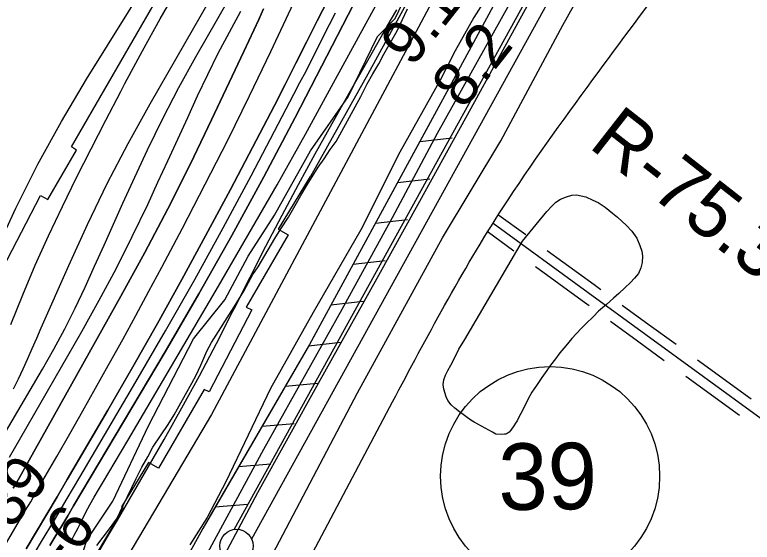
# Model space of a CAD drawing. Extents: x 3683613 to 3738215, y 469626 to 495384.
# Drawn here: x 3709359 to 3710470, y 490621 to 491414 of the extents above; entities that cross this region are included whole.
import ezdxf

# ---------------------------------------------------------------- set-up
doc = ezdxf.new("R2010")
doc.units = 0
for name, color, linetype in [('V-FLOD-BASE', 7, 'Continuous'), ('V-LEVE-TOET', 7, 'Continuous'), ('V-RIVR-EDGE', 7, 'Continuous'), ('V-RIVR-RANG', 7, 'Continuous'), ('V-RIVR-RANG-IDEN', 7, 'Continuous'), ('V-ROAD-CNTR', 7, 'Continuous'), ('V-ROAD-IDEN', 7, 'Continuous'), ('V-RRAP-FSHR', 7, 'Continuous'), ('V-RRAP-RVMT', 7, 'Continuous'), ('V-SITE-VEGE', 7, 'Continuous'), ('V-SURV-IDEN', 7, 'Continuous'), ('V-SURV-LINE', 7, 'Continuous'), ('V-TOPO-DPTH', 7, 'Continuous'), ('V-TOPO-MAJR', 7, 'Continuous'), ('V-TOPO-MINR', 7, 'Continuous'), ('V-TOPO-WATR', 7, 'Continuous')]:
    doc.layers.add(name, color=color, linetype=linetype)

msp = doc.modelspace()

# ---------------------------------------------------------------- linework, layer by layer
at = {"layer": 'V-FLOD-BASE'}
msp.add_lwpolyline([(3710488.1, 492108.1), (3710466, 492063.9), (3710432.7, 491993.5), (3710381.2, 491883.9), (3710347.5, 491820.8), (3710304.3, 491742), (3710247.4, 491639.7), (3710187.7, 491530.5), (3710125, 491417.8), (3710045.9, 491273.2), (3709968.3, 491133.6), (3709904.1, 491017.5), (3709815.8, 490859.8), (3709724.8, 490695.2), (3709641.1, 490538.7), (3709576.9, 490415.2), (3709505.8, 490284.1), (3709444.2, 490178.3), (3709374.7, 490053.7), (3709297, 489917.6), (3709246.6, 489833.7), (3709207.6, 489769.9), (3709137.9, 489659.5)], dxfattribs=at)
at = {"layer": 'V-LEVE-TOET'}
for points in [[(3709127.5, 489688.5), (3709226.8, 489846.5), (3709309.5, 489988.9), (3709400.5, 490146.5), (3709470.1, 490267.5), (3709541.7, 490402.8), (3709630.2, 490569.5), (3709734.3, 490760.9), (3709852.1, 490971.4), (3709928.1, 491109.4), (3709995.7, 491236.4), (3710116.3, 491452.4), (3710217.6, 491633.5), (3710299.1, 491777.1), (3710334.3, 491842.8), (3710368.7, 491907.2), (3710405.4, 491985.6), (3710451.7, 492087.8), (3710478.2, 492139.2), (3710525.6, 492217.2), (3710568.8, 492290), (3710609.5, 492354.1), (3710686.1, 492464.9)], [(3709166.6, 489585.6), (3709307.5, 489809.7), (3709417.1, 489994.3), (3709530.6, 490202.8), (3709640.1, 490399.8), (3709757.6, 490622.6), (3709875.4, 490845.4), (3710003.2, 491078.6), (3710091, 491224.6), (3710184.4, 491398.5), (3710274.1, 491559.6), (3710352.8, 491704.9), (3710435.5, 491861.2), (3710480.6, 491951.6), (3710507.8, 492015.6), (3710530.8, 492057.8), (3710575.5, 492129.8), (3710617.8, 492200.6), (3710663.3, 492274.3), (3710708.4, 492348.3), (3710749.2, 492421.1), (3710749.7, 492422.2)]]:
    msp.add_lwpolyline(points, dxfattribs=at)
at = {"layer": 'V-RIVR-EDGE'}
msp.add_lwpolyline([(3709452.7, 490577.4), (3709467.8, 490624.2), (3709507, 490682.9), (3709560.7, 490796.2), (3709628.3, 490926.9), (3709675.2, 490985.7), (3709710.8, 491051), (3709750, 491112.7), (3709804.3, 491209.9), (3709860.9, 491290.8), (3709905.5, 491381.9), (3709932, 491408.9), (3709942.9, 491431.6)], dxfattribs=at)
at = {"layer": 'V-ROAD-CNTR'}
for points in [[(3710088.2, 491113.1), (3710128.5, 491083.6)], [(3710079.3, 491101), (3710222.5, 490996.4), (3710483, 490806.9), (3710708.9, 490661.2), (3710840.4, 490549.3), (3711094.5, 490331.4), (3711247.7, 490197.7)], [(3710070.5, 491088.9), (3710110.8, 491059.4)], [(3710160.8, 491060), (3710231.3, 491008.5), (3710241.6, 491001.1)], [(3710143.1, 491035.8), (3710213.7, 490984.3), (3710223.9, 490976.8)], [(3710273.9, 490977.5), (3710314.4, 490948.1)], [(3710256.3, 490953.3), (3710296.7, 490923.9)], [(3710314.4, 490948.1), (3710354.8, 490918.7)], [(3710296.7, 490923.9), (3710337.1, 490894.5)], [(3710387.1, 490895.2), (3710468, 490836.4)], [(3710369.5, 490870.9), (3710450.4, 490812.1)], [(3709673.5, 490351.3), (3709928, 490832)]]:
    msp.add_lwpolyline(points, dxfattribs=at)
msp.add_spline([(3709928, 490832), (3710006.3, 490977.1), (3710094, 491123.8), (3710229.7, 491316.8), (3710354.8, 491485.2), (3710475.8, 491647.3), (3710595.2, 491807.6), (3710683.6, 491930.9), (3710722.6, 492011.4), (3710762, 492138.5), (3710785.5, 492292.4), (3710846.5, 492480.6), (3710964, 492674.1), (3711073.4, 492842.6), (3711217.6, 493049.4), (3711319.8, 493181.2), (3711461.5, 493308.6), (3711622.2, 493504.1)], degree=3, dxfattribs=at)
at = {"layer": 'V-ROAD-IDEN'}
msp.add_circle((3710165.1, 490720.1), 165, dxfattribs=at)
msp.add_circle((3710165.1, 490720.1), 165, dxfattribs=at)
at = {"layer": 'V-RRAP-FSHR'}
for p, q in [((3709969.1, 491223.7), (3710017.6, 491229.2)), ((3709935.6, 491162.2), (3709984.1, 491167.7)), ((3709902.1, 491100.8), (3709950.6, 491106.2)), ((3709868.6, 491039.3), (3709917.1, 491044.8)), ((3709835.1, 490977.8), (3709883.6, 490983.3)), ((3709801.6, 490916.4), (3709850.2, 490921.8)), ((3709766.5, 490855.8), (3709815.1, 490860)), ((3709731.4, 490795.3), (3709780, 490799.4)), ((3709696.2, 490734.7), (3709744.9, 490738.9)), ((3709661.1, 490674.2), (3709709.8, 490678.3))]:
    msp.add_line(p, q, dxfattribs=at)
for points in [[(3711144.3, 493495.2), (3710844.9, 492995.7), (3710747.5, 492888.3), (3710649.4, 492766.4), (3710562.9, 492614), (3710524.5, 492455.7), (3710021.8, 491498.3), (3709655.6, 490813.2), (3708953.1, 489628.6), (3708254.1, 488664.6), (3707909.1, 488282), (3707317.7, 487588.8), (3707033.4, 487194.9), (3706789.6, 486733.1), (3706487.5, 486278.8), (3706334.6, 486096.2), (3706130.4, 485816), (3706130, 485815.1)], [(3711443.3, 493498.7), (3711418.7, 493467.9), (3711311.1, 493374), (3711163.2, 493248.6), (3711097.9, 493152.5), (3710790.7, 492679.4), (3710686.1, 492496.7), (3710424.7, 492086.1), (3710336.3, 491882.4), (3710202.2, 491655), (3710003.3, 491286.5), (3709802.8, 490918.5), (3709642.1, 490641.4)], [(3710000.9, 491282.1), (3709802.8, 490918.5), (3709652.9, 490659.9)], [(3709642.1, 490641.4), (3709383, 490169.9), (3709030, 489566.4), (3708703, 489063.5), (3708332, 488580.8), (3707925.8, 488082.8), (3707687.4, 487979.1), (3707477.8, 487714)]]:
    msp.add_lwpolyline(points, dxfattribs=at)
at = {"layer": 'V-RRAP-RVMT'}
for p, q in [((3709444.7, 491215.8), (3709588.9, 491465.3)), ((3709949, 491431.1), (3709890.6, 491324.8)), ((3709890.6, 491324.8), (3709804.2, 491171)), ((3709409, 491136.6), (3709452.3, 491210.9)), ((3709452.3, 491210.9), (3709444.7, 491215.8)), ((3709803.7, 491171.3), (3709755.9, 491091.8)), ((3709804.2, 491171), (3709803.7, 491171.3)), ((3709333.1, 491018.8), (3709398.1, 491142.3)), ((3709398.1, 491142.3), (3709409, 491136.6)), ((3709770.7, 491083.2), (3709707.4, 490974.7)), ((3709755.9, 491091.8), (3709770.7, 491083.2)), ((3709707.4, 490974.7), (3709715.9, 490970.3)), ((3709715.9, 490970.3), (3709651.8, 490847.1)), ((3709644.2, 490850.9), (3709575.5, 490732.1)), ((3709651.8, 490847.1), (3709644.2, 490850.9)), ((3709560.3, 490740.9), (3709519.9, 490674.3)), ((3709575.5, 490732.1), (3709560.3, 490740.9)), ((3709523, 490672.2), (3709447.8, 490546)), ((3709519.9, 490674.3), (3709523, 490672.2))]:
    msp.add_line(p, q, dxfattribs=at)
at = {"layer": 'V-SITE-VEGE'}
for points in [[(3710211.5, 491680.6), (3710204.8, 491668.8), (3710199.4, 491660.2), (3710191.6, 491647.3), (3710181.8, 491634.3), (3710171.3, 491620.6), (3710161.6, 491608.5), (3710119.1, 491537.9), (3710110.1, 491520.7), (3710103.1, 491504.6), (3710092.6, 491484.6), (3710084.1, 491467.8), (3710066.9, 491436.4), (3710050.2, 491410.2), (3710022.1, 491360), (3709999.5, 491315.8), (3709938.8, 491207.6), (3709880.4, 491090.9), (3709808.3, 490966.6), (3709744, 490852.2), (3709676.7, 490712), (3709648.7, 490657.9), (3709622.6, 490617.1)], [(3709550.3, 490733.9), (3709559.6, 490749.6), (3709567, 490764.1), (3709579.5, 490782.5), (3709590, 490797.8), (3709599, 490812.7), (3709606.8, 490826), (3709625.8, 490860.1), (3709632.1, 490872.3), (3709639.5, 490887.2), (3709648.4, 490908.3), (3709655.4, 490921.6), (3709689.7, 490974.9), (3709703.8, 490998.5), (3709711.2, 491011.4), (3709717.8, 491023.5), (3709725.6, 491035.3), (3709750.9, 491077.6), (3709759.9, 491092.1), (3709771.2, 491110.1), (3709781.3, 491127.4), (3709789.9, 491142.7), (3709799.6, 491158.7), (3709816, 491185), (3709824.9, 491197.9), (3709833.9, 491211.6), (3709842.9, 491223.8), (3709880.3, 491291.6), (3709884.5, 491300.6), (3709889.6, 491310.4), (3709898.2, 491325.7), (3709907.1, 491340.6), (3709914.9, 491355.1), (3709934.8, 491390.3), (3709950.7, 491423.2)], [(3709482.5, 490616), (3709502, 490641.1), (3709512.5, 490655.6), (3709517.2, 490665.8), (3709522.6, 490676.4), (3709535.5, 490703), (3709541.7, 490716.7), (3709550.3, 490733.9)]]:
    msp.add_lwpolyline(points, dxfattribs=at)
msp.add_lwpolyline([(3710078.6, 490786.3), (3710051.1, 490801.5), (3710046, 490804.7), (3710029, 490817.2), (3710021.9, 490822.7), (3710016.4, 490827.4), (3710011.3, 490834.1), (3710008.5, 490839.6), (3710005, 490851.3), (3710004.2, 490858), (3710005.3, 490865.1), (3710007.7, 490872.2), (3710011.2, 490879.3), (3710015.5, 490887.5), (3710021.7, 490898.9), (3710028, 490911.1), (3710036.6, 490926.1), (3710123.5, 491073.7), (3710160.3, 491118.2), (3710167.8, 491126.5), (3710173.6, 491132.4), (3710180.7, 491137.1), (3710189.7, 491140.7), (3710198, 491143.1), (3710205.1, 491143.5), (3710218.8, 491140.4), (3710229.4, 491135.7), (3710237.7, 491131.8), (3710247.9, 491124.7), (3710259, 491116.1), (3710266.5, 491109.8), (3710273.5, 491103.6), (3710279.8, 491097.7), (3710288.5, 491088.7), (3710296, 491078.5), (3710300.4, 491067.5), (3710303.5, 491058.8), (3710304.3, 491051), (3710304, 491041.9), (3710302, 491033.7), (3710298.1, 491025), (3710292.2, 491017.9), (3710286.4, 491011.6), (3710277.7, 491003.4), (3710268.7, 490995.1), (3710260.5, 490988), (3710249.9, 490978.5), (3710238.1, 490968.3), (3710229.9, 490960), (3710219.3, 490949.8), (3710211.9, 490942.3), (3710197.7, 490927.3), (3710189.1, 490916.3), (3710179.7, 490906), (3710173.1, 490897), (3710165.6, 490887.5), (3710160.1, 490879.3), (3710152.7, 490868.6), (3710144.9, 490856.8), (3710137.8, 490846.6), (3710131.6, 490835.6), (3710123.3, 490818.2), (3710119, 490810.8), (3710115.5, 490803.7), (3710113.2, 490800.1), (3710110.8, 490796.2), (3710106.1, 490789.5), (3710103.4, 490786.7), (3710100.6, 490784.4), (3710098.7, 490783.6), (3710096.7, 490783.6), (3710092, 490783.2), (3710083.7, 490783.6)], close=True, dxfattribs=at)
at = {"layer": 'V-SURV-LINE'}
for points in [[(3709689.5, 490640.2), (3710357.1, 491849.3)], [(3710383.4, 491834.8), (3709715.8, 490625.7)]]:
    msp.add_lwpolyline(points, dxfattribs=at)
msp.add_circle((3709693, 490615.4), 25, dxfattribs=at)
at = {"layer": 'V-TOPO-DPTH'}
for points in [[(3709276.9, 490501.9), (3709367.9, 490656), (3709375.5, 490668.9), (3709383.1, 490681.9), (3709390.6, 490694.8), (3709398.1, 490707.8), (3709422.4, 490750), (3709441.9, 490784.2), (3709461.4, 490818.4), (3709480.7, 490852.6), (3709499.9, 490886.9), (3709501.7, 490890.1), (3709521.7, 490926.1), (3709541.4, 490962.2), (3709561, 490998.4), (3709580.5, 491034.7), (3709611.6, 491093.4), (3709646, 491159.3), (3709679.8, 491225.5), (3709712.6, 491292.3), (3709744.7, 491359.3), (3709825.1, 491530.4)], [(3709276.9, 490501.9), (3709367.9, 490656), (3709375.5, 490668.9), (3709383.1, 490681.9), (3709390.6, 490694.8), (3709398.1, 490707.8), (3709422.4, 490750), (3709441.9, 490784.2), (3709461.4, 490818.4), (3709480.7, 490852.6), (3709499.9, 490886.9), (3709501.7, 490890.1), (3709521.7, 490926.1), (3709541.4, 490962.2), (3709561, 490998.4), (3709580.5, 491034.7), (3709611.6, 491093.4), (3709646, 491159.3), (3709679.8, 491225.5), (3709712.6, 491292.3), (3709744.7, 491359.3), (3709825.1, 491530.4)], [(3709376.3, 490611), (3709391.9, 490637), (3709407.4, 490663.1), (3709422.8, 490689.3), (3709438.2, 490715.5), (3709499.2, 490819.7), (3709536.9, 490884.8), (3709574, 490950.1), (3709610.5, 491015.9), (3709646.4, 491081.9), (3709683.9, 491151.6), (3709700.6, 491183.1), (3709717.3, 491214.6), (3709733.7, 491246.2), (3709750, 491277.9), (3709766.2, 491309.7), (3709782.4, 491341.4), (3709798.6, 491373.2), (3709814.7, 491405), (3709847.1, 491468.9)], [(3709847.1, 491468.9), (3709814.7, 491405), (3709798.6, 491373.2), (3709782.4, 491341.4), (3709766.2, 491309.7), (3709750, 491277.9), (3709733.7, 491246.2), (3709717.3, 491214.6), (3709700.6, 491183.1), (3709683.9, 491151.6), (3709646.4, 491081.9), (3709610.5, 491015.9), (3709574, 490950.1), (3709536.9, 490884.8), (3709499.2, 490819.7), (3709438.2, 490715.5), (3709422.8, 490689.3), (3709407.4, 490663.1), (3709391.9, 490637), (3709376.3, 490611)], [(3709869.2, 491429.6), (3709781.5, 491259.9), (3709734.3, 491170.7), (3709686.2, 491082.1), (3709636.5, 490994.4), (3709585.7, 490907.3), (3709447.8, 490675.6), (3709438.9, 490660.7), (3709430, 490645.8), (3709421, 490630.9), (3709412, 490616)], [(3709869.2, 491429.6), (3709781.5, 491259.9), (3709734.3, 491170.7), (3709686.2, 491082.1), (3709636.5, 490994.4), (3709585.7, 490907.3), (3709447.8, 490675.6), (3709438.9, 490660.7), (3709430, 490645.8), (3709421, 490630.9), (3709412, 490616)], [(3709733.9, 491423.2), (3709726.5, 491407.2), (3709719, 491391.2), (3709711.6, 491375.3), (3709704.1, 491359.3), (3709655.5, 491256.3), (3709623, 491189.2), (3709589.6, 491122.6), (3709554.8, 491056.7), (3709519, 490991.3), (3709361.5, 490710.3), (3709359.1, 490706.2), (3709356.8, 490702.1)], [(3709733.9, 491423.2), (3709726.5, 491407.2), (3709719, 491391.2), (3709711.6, 491375.3), (3709704.1, 491359.3), (3709655.5, 491256.3), (3709623, 491189.2), (3709589.6, 491122.6), (3709554.8, 491056.7), (3709519, 490991.3), (3709361.5, 490710.3), (3709359.1, 490706.2), (3709356.8, 490702.1)], [(3709484.2, 490604), (3709499, 490629), (3709513.7, 490654), (3709583.9, 490775.3), (3709610.9, 490823.1), (3709637.3, 490871.1), (3709662.7, 490919.7), (3709687.6, 490968.5), (3709689.8, 490972.8), (3709713.4, 491019.7), (3709737.3, 491066.3), (3709761.7, 491112.7), (3709786.4, 491159), (3709811.6, 491205), (3709837, 491250.9), (3709862.6, 491296.6), (3709888.5, 491342.2), (3709920.1, 491397.3), (3709934.2, 491421.9)]]:
    msp.add_lwpolyline(points, dxfattribs=at)
at = {"layer": 'V-TOPO-MAJR'}
msp.add_lwpolyline([(3709351, 490749.1), (3709368.1, 490778.5), (3709460, 490937.8), (3709486.4, 490984.9), (3709511.8, 491032.4), (3709536.1, 491080.6), (3709559.4, 491129.2), (3709574.7, 491162.3), (3709589.7, 491194.7), (3709604.7, 491227.2), (3709619.6, 491259.8), (3709634.5, 491292.3), (3709649.8, 491324.6), (3709665.6, 491356.7), (3709682.4, 491388.3), (3709699.7, 491419.6)], dxfattribs=at)
at = {"layer": 'V-TOPO-MINR'}
for points in [[(3709329.5, 491056.7), (3709360.7, 491123.6), (3709393.7, 491189.6), (3709429.5, 491254), (3709467.2, 491317.5), (3709654.4, 491618.1), (3709666.7, 491637.7), (3709678.9, 491657.2), (3709691.3, 491676.6), (3709703.7, 491696.1), (3709716, 491715.5), (3709728.1, 491735.1), (3709740.1, 491754.8), (3709751.8, 491774.7), (3709761.3, 491791), (3709777.4, 491819.2), (3709793, 491847.7), (3709807.8, 491876.6), (3709822.2, 491905.7), (3709851.9, 491967.5), (3709881.6, 492027.2), (3709912.3, 492086.5), (3709944.5, 492144.9), (3709977.7, 492202.8)], [(3709357.2, 490851.6), (3709364.7, 490866.6), (3709371.8, 490881.8), (3709378.7, 490897.1), (3709385.5, 490912.5), (3709392.3, 490927.9), (3709399.1, 490943.2), (3709440.3, 491037.2), (3709468.7, 491099.1), (3709498.3, 491160.4), (3709529.9, 491220.6), (3709562.9, 491280.2), (3709744.5, 491597)], [(3709276.9, 490501.9), (3709367.9, 490656), (3709375.5, 490668.9), (3709383.1, 490681.9), (3709390.6, 490694.8), (3709398.1, 490707.8), (3709422.4, 490750), (3709441.9, 490784.2), (3709461.4, 490818.4), (3709480.7, 490852.6), (3709499.9, 490886.9), (3709501.7, 490890.1), (3709521.7, 490926.1), (3709541.4, 490962.2), (3709561, 490998.4), (3709580.5, 491034.7), (3709611.6, 491093.4), (3709646, 491159.3), (3709679.8, 491225.5), (3709712.6, 491292.3), (3709744.7, 491359.3), (3709825.1, 491530.4)], [(3709336.2, 490771.9), (3709400.7, 490881.3), (3709417.9, 490911.5), (3709434.4, 490942.1), (3709450, 490973.1), (3709464.9, 491004.5), (3709479.3, 491036.1), (3709493.6, 491067.8), (3709507.9, 491099.5), (3709522.1, 491131.2), (3709536.7, 491163.7), (3709558.9, 491211.4), (3709582, 491258.5), (3709606.4, 491305), (3709631.9, 491351), (3709731.2, 491524.7)], [(3709376.3, 490611), (3709391.9, 490637), (3709407.4, 490663.1), (3709422.8, 490689.3), (3709438.2, 490715.5), (3709499.2, 490819.7), (3709536.9, 490884.8), (3709574, 490950.1), (3709610.5, 491015.9), (3709646.4, 491081.9), (3709683.9, 491151.6), (3709700.6, 491183.1), (3709717.3, 491214.6), (3709733.7, 491246.2), (3709750, 491277.9), (3709766.2, 491309.7), (3709782.4, 491341.4), (3709798.6, 491373.2), (3709814.7, 491405), (3709847.1, 491468.9)], [(3709353.1, 490948.2), (3709371.2, 490993.2), (3709390.1, 491037.9), (3709410.1, 491082), (3709430.8, 491125.9), (3709452.3, 491169.4), (3709474, 491212.8), (3709496.2, 491255.9), (3709518.7, 491298.9), (3709525.1, 491311.2), (3709551.4, 491360), (3709578.2, 491408.5), (3709605.8, 491456.5)], [(3709442.5, 490620.1), (3709445.6, 490625.7), (3709448.7, 490631.4), (3709451.7, 490637.1), (3709454.6, 490642.8), (3709460.4, 490654.5), (3709466.3, 490666), (3709472.4, 490677.4), (3709478.7, 490688.7), (3709485.2, 490699.9), (3709491.1, 490709.8), (3709500.7, 490725.9), (3709510.2, 490742), (3709519.7, 490758), (3709529.2, 490774.1), (3709666.1, 491006.2), (3709710.3, 491082.1), (3709754, 491158.3), (3709796.9, 491234.9), (3709839.2, 491311.9), (3709911.3, 491444.5)], [(3709412, 490616), (3709421, 490630.9), (3709430, 490645.8), (3709438.9, 490660.7), (3709447.8, 490675.6), (3709585.7, 490907.3), (3709636.5, 490994.4), (3709686.2, 491082.1), (3709734.3, 491170.7), (3709781.5, 491259.9), (3709869.2, 491429.6)], [(3709356.8, 490702.1), (3709359.1, 490706.2), (3709361.5, 490710.3), (3709519, 490991.3), (3709554.8, 491056.7), (3709589.6, 491122.6), (3709623, 491189.2), (3709655.5, 491256.3), (3709704.1, 491359.3), (3709711.6, 491375.3), (3709719, 491391.2), (3709726.5, 491407.2), (3709733.9, 491423.2)], [(3709380.1, 490589.8), (3709399.5, 490622.1), (3709418.8, 490654.3), (3709438.1, 490686.7), (3709457.2, 490719), (3709541.6, 490862), (3709586.3, 490938.8), (3709630.1, 491016.1), (3709672.9, 491094), (3709714.9, 491172.3), (3709779.5, 491294.9), (3709788.6, 491312.3), (3709797.7, 491329.7), (3709806.6, 491347.2), (3709815.4, 491364.7), (3709824.2, 491382.2), (3709833.1, 491399.7), (3709842, 491417.1)]]:
    msp.add_lwpolyline(points, dxfattribs=at)
at = {"layer": 'V-TOPO-WATR'}
msp.add_lwpolyline([(3709484.2, 490604), (3709499, 490629), (3709513.7, 490654), (3709583.9, 490775.3), (3709610.9, 490823.1), (3709637.3, 490871.1), (3709662.7, 490919.7), (3709687.6, 490968.5), (3709689.8, 490972.8), (3709713.4, 491019.7), (3709737.3, 491066.3), (3709761.7, 491112.7), (3709786.4, 491159), (3709811.6, 491205), (3709837, 491250.9), (3709862.6, 491296.6), (3709888.5, 491342.2), (3709920.1, 491397.3), (3709934.2, 491421.9)], dxfattribs=at)

# ---------------------------------------------------------------- texts
at = {"layer": 'V-RIVR-RANG'}
for s, rotation, p in [('9.1', 51.8283, (3709957.4, 491333.8)), ('8.2', 51.8283, (3710034.7, 491270.3)), ('-39', 52.5767, (3709336.3, 490614.8)), ('-6', 52.2983, (3709435, 490579.6))]:
    msp.add_text(s, height=67, rotation=rotation, dxfattribs=at).set_placement(p)
at = {"layer": 'V-RIVR-RANG-IDEN'}
msp.add_text('R-75.3', height=83, rotation=321.9693, dxfattribs=at).set_placement((3710221.4, 491216))
at = {"layer": 'V-ROAD-IDEN'}
msp.add_text('39', height=100, rotation=0.6667, dxfattribs=at).set_placement((3710087.7, 490669.2))
at = {"layer": 'V-SURV-IDEN'}
msp.add_text('321+87.1', height=100, rotation=301.5584, dxfattribs=at).set_placement((3710443.4, 491511.2))

doc.saveas('drawing.dxf')
